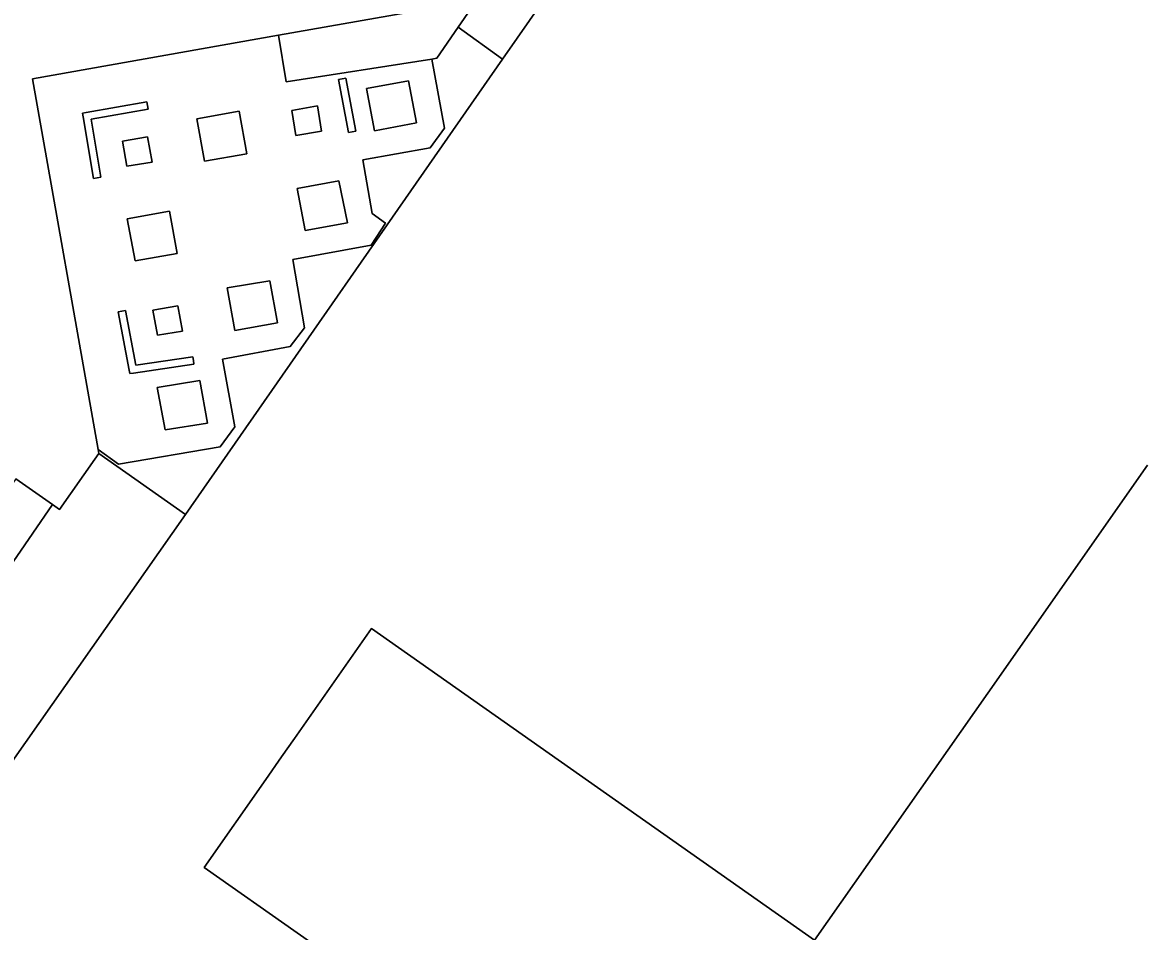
# Model space of a CAD drawing. Extents: x 155018 to 156648, y 383979 to 385733.
# Drawn here: x 155455.1 to 155507.3, y 385286.2 to 385328.6 of the extents above; entities that cross this region are included whole.
import ezdxf

# ---------------------------------------------------------------- set-up
doc = ezdxf.new("R2010")
doc.units = 0
for name, color, linetype in [('IMGEO_Erf', 7, 'Continuous'), ('IMGEO_Groenvoorziening', 7, 'Continuous'), ('IMGEO_Hek', 7, 'Continuous'), ('IMGEO_Pand', 7, 'Continuous'), ('IMGEO_Terreindeel_onvherhard', 7, 'Continuous'), ('IMGEO_Voetpad_open', 7, 'Continuous')]:
    doc.layers.add(name, color=color, linetype=linetype)

msp = doc.modelspace()

# ---------------------------------------------------------------- linework, layer by layer
at = {"layer": 'IMGEO_Erf'}
for points in [[(155515.229, 385374.57), (155497.415, 385356.647), (155487.138, 385346.28), (155487.108, 385346.249), (155489.398, 385344.043), (155477.411, 385326.839), (155462.645, 385305.648), (155454.585, 385294.134), (155445.254, 385280.803), (155445.26, 385280.65), (155486.638, 385251.619), (155488.965, 385250), (155500, 385242.323), (155501.834, 385241.047), (155509.618, 385237.262)], [(155511.6, 385262.11), (155500, 385270.249), (155494.294, 385274.252), (155491.711, 385276.065), (155489.68, 385277.49), (155485.38, 385276.75), (155484.44, 385275.42), (155481.88, 385274.99), (155479.99, 385276.33), (155480.59, 385277.21), (155476.504, 385280.079), (155463.511, 385289.2), (155466.381, 385293.295), (155467.121, 385294.352), (155467.724, 385295.212), (155471.31, 385300.33), (155491.93, 385285.82), (155500, 385297.329), (155507.44, 385307.94)]]:
    msp.add_lwpolyline(points, dxfattribs=at)
at = {"layer": 'IMGEO_Groenvoorziening'}
for points in [[(155477.411, 385326.839), (155489.398, 385344.043), (155487.108, 385346.249), (155487.138, 385346.28), (155497.415, 385356.647), (155493.334, 385355.902), (155493.728, 385353.243), (155486.633, 385346.121), (155485.292, 385345.897), (155485.744, 385343.401), (155475.345, 385328.334)], [(155462.645, 385305.648), (155477.411, 385326.839), (155475.345, 385328.334), (155474.342, 385326.881), (155474.11, 385326.845), (155474.707, 385323.628), (155474.032, 385322.717), (155470.904, 385322.161), (155471.341, 385319.652), (155471.964, 385319.208), (155471.284, 385318.179), (155467.645, 385317.512), (155468.191, 385314.328), (155467.522, 385313.458), (155464.363, 385312.871), (155464.94, 385309.716), (155464.259, 385308.796), (155459.534, 385307.984), (155458.575, 385308.66), (155458.608, 385308.475)], [(155470.411, 385323.457), (155470.583, 385323.489), (155470.118, 385325.962), (155469.946, 385325.93), (155469.774, 385325.898), (155470.239, 385323.425)], [(155458.535, 385321.313), (155458.708, 385321.342), (155458.254, 385324.048), (155460.907, 385324.508), (155460.877, 385324.68), (155460.847, 385324.852), (155458.023, 385324.363), (155457.856, 385324.323), (155457.88, 385324.162), (155458.362, 385321.284)], [(155467.79, 385323.284), (155468.972, 385323.484), (155468.786, 385324.663), (155467.603, 385324.45)], [(155459.913, 385321.864), (155461.091, 385322.047), (155460.872, 385323.233), (155459.72, 385323.027)], [(155462.295, 385315.35), (155461.12, 385315.153), (155461.342, 385313.996), (155462.513, 385314.172)], [(155459.859, 385315.139), (155459.687, 385315.106), (155459.515, 385315.074), (155460.027, 385312.368), (155460.06, 385312.212), (155460.224, 385312.227), (155463.038, 385312.634), (155463.013, 385312.807), (155462.988, 385312.98), (155460.34, 385312.597)], [(155458.432, 385308.224), (155456.786, 385305.88), (155456.456, 385306.11), (155451.857, 385299.433), (155450.279, 385297.141), (155454.052, 385294.507), (155454.585, 385294.134), (155462.645, 385305.648), (155458.608, 385308.475)]]:
    msp.add_lwpolyline(points, close=True, dxfattribs=at)
at = {"layer": 'IMGEO_Hek'}
for points in [[(155487.138, 385346.28), (155487.108, 385346.249), (155489.398, 385344.043), (155477.411, 385326.839)], [(155477.411, 385326.839), (155462.645, 385305.648)], [(155458.608, 385308.475), (155462.645, 385305.648)], [(155462.645, 385305.648), (155454.585, 385294.134)]]:
    msp.add_lwpolyline(points, dxfattribs=at)
at = {"layer": 'IMGEO_Pand'}
for points in [[(155454.747, 385307.303), (155456.456, 385306.11), (155456.786, 385305.88), (155458.432, 385308.224), (155458.608, 385308.475), (155458.575, 385308.66), (155455.527, 385325.925), (155466.983, 385327.955), (155472.997, 385329.021)], [(155507.44, 385307.94), (155500, 385297.329), (155491.93, 385285.82), (155471.31, 385300.33), (155467.724, 385295.212), (155467.121, 385294.352), (155466.381, 385293.295), (155463.511, 385289.2), (155476.504, 385280.079), (155480.59, 385277.21), (155479.99, 385276.33), (155481.88, 385274.99), (155484.44, 385275.42), (155485.38, 385276.75), (155489.68, 385277.49), (155491.711, 385276.065), (155494.294, 385274.252), (155500, 385270.249), (155511.6, 385262.11)]]:
    msp.add_lwpolyline(points, dxfattribs=at)
at = {"layer": 'IMGEO_Terreindeel_onvherhard'}
for points in [[(155471.447, 385323.509), (155473.4, 385323.875), (155473.033, 385325.828), (155471.066, 385325.478)], [(155465.143, 385324.415), (155463.176, 385324.069), (155463.537, 385322.087), (155465.508, 385322.442)], [(155468.211, 385318.866), (155470.185, 385319.225), (155469.792, 385321.173), (155467.851, 385320.823)], [(155460.303, 385317.448), (155462.258, 385317.794), (155461.897, 385319.758), (155459.937, 385319.409)], [(155464.949, 385314.211), (155466.936, 385314.558), (155466.578, 385316.528), (155464.59, 385316.192)], [(155461.7, 385309.58), (155463.671, 385309.9), (155463.32, 385311.876), (155461.329, 385311.549)]]:
    msp.add_lwpolyline(points, close=True, dxfattribs=at)
at = {"layer": 'IMGEO_Voetpad_open'}
for points in [[(155466.983, 385327.955), (155467.341, 385325.793), (155474.11, 385326.845), (155474.342, 385326.881), (155475.345, 385328.334), (155485.744, 385343.401), (155485.292, 385345.897), (155484.132, 385352.303), (155485.532, 385352.537), (155485.209, 385354.418), (155484.096, 385354.215), (155482.301, 385364.334), (155481.706, 385364.208), (155481.746, 385363.959), (155481.977, 385362.52), (155480.511, 385362.256), (155482.019, 385353.663), (155480.901, 385353.488), (155481.207, 385351.792), (155482.262, 385351.978), (155483.228, 385346.311), (155483.01, 385346.272), (155483.438, 385343.895), (155472.997, 385329.021)], [(155466.983, 385327.955), (155455.527, 385325.925), (155458.575, 385308.66), (155459.534, 385307.984), (155464.259, 385308.796), (155464.94, 385309.716), (155464.363, 385312.871), (155467.522, 385313.458), (155468.191, 385314.328), (155467.645, 385317.512), (155471.284, 385318.179), (155471.964, 385319.208), (155471.341, 385319.652), (155470.904, 385322.161), (155474.032, 385322.717), (155474.707, 385323.628), (155474.11, 385326.845), (155467.341, 385325.793)], [(155469.774, 385325.898), (155469.946, 385325.93), (155470.118, 385325.962), (155470.583, 385323.489), (155470.411, 385323.457), (155470.239, 385323.425)], [(155471.066, 385325.478), (155473.033, 385325.828), (155473.4, 385323.875), (155471.447, 385323.509)], [(155458.708, 385321.342), (155458.535, 385321.313), (155458.362, 385321.284), (155457.88, 385324.162), (155457.856, 385324.323), (155458.023, 385324.363), (155460.847, 385324.852), (155460.877, 385324.68), (155460.907, 385324.508), (155458.254, 385324.048)], [(155468.972, 385323.484), (155467.79, 385323.284), (155467.603, 385324.45), (155468.786, 385324.663)], [(155465.508, 385322.442), (155463.537, 385322.087), (155463.176, 385324.069), (155465.143, 385324.415)], [(155461.091, 385322.047), (155459.913, 385321.864), (155459.72, 385323.027), (155460.872, 385323.233)], [(155467.851, 385320.823), (155469.792, 385321.173), (155470.185, 385319.225), (155468.211, 385318.866)], [(155462.258, 385317.794), (155460.303, 385317.448), (155459.937, 385319.409), (155461.897, 385319.758)], [(155464.59, 385316.192), (155466.578, 385316.528), (155466.936, 385314.558), (155464.949, 385314.211)], [(155462.513, 385314.172), (155461.342, 385313.996), (155461.12, 385315.153), (155462.295, 385315.35)], [(155460.34, 385312.597), (155462.988, 385312.98), (155463.013, 385312.807), (155463.038, 385312.634), (155460.224, 385312.227), (155460.06, 385312.212), (155460.027, 385312.368), (155459.515, 385315.074), (155459.687, 385315.106), (155459.859, 385315.139)], [(155461.329, 385311.549), (155463.32, 385311.876), (155463.671, 385309.9), (155461.7, 385309.58)], [(155450.243, 385300.545), (155451.857, 385299.433), (155456.456, 385306.11), (155454.747, 385307.303), (155450.166, 385300.748), (155450.316, 385300.643)]]:
    msp.add_lwpolyline(points, close=True, dxfattribs=at)

doc.saveas('drawing.dxf')
